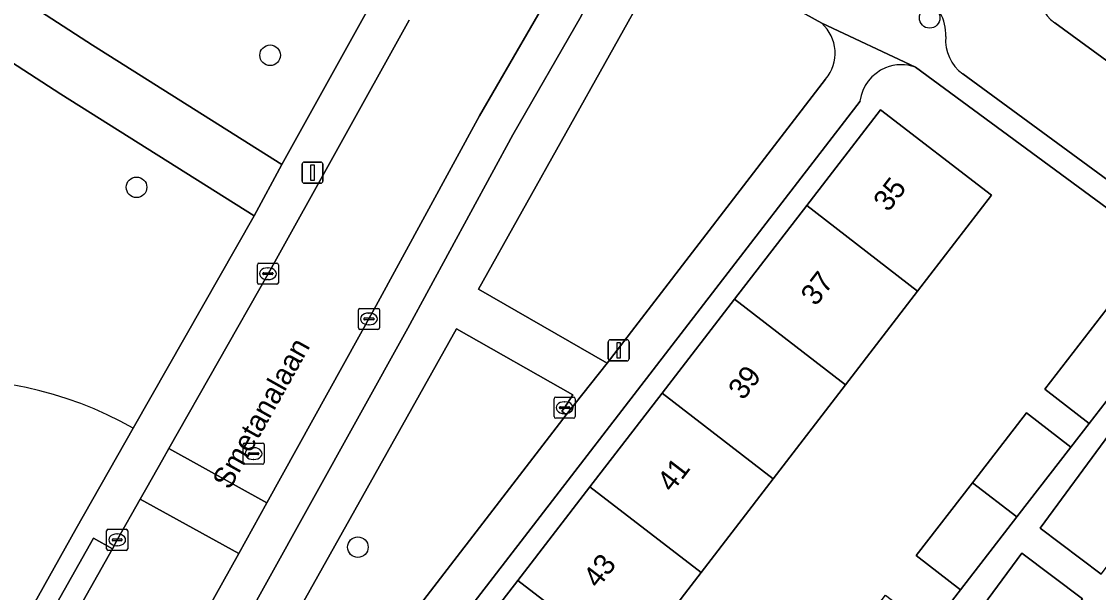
# Model space of a CAD drawing. Extents: x 159039 to 160102, y 381214 to 382524.
# Drawn here: x 159185.6 to 159236.7, y 381531.1 to 381558.2 of the extents above; entities that cross this region are included whole.
import ezdxf

# ---------------------------------------------------------------- set-up
doc = ezdxf.new("R2010")
doc.units = 0
for name, color, linetype in [('IMGEO_Boom', 7, 'Continuous'), ('IMGEO_Erf', 7, 'Continuous'), ('IMGEO_Groenvoorziening', 7, 'Continuous'), ('IMGEO_Kolk', 7, 'Continuous'), ('IMGEO_Lichtmast', 7, 'Continuous'), ('IMGEO_Openbare_ruimte_label', 7, 'Continuous'), ('IMGEO_Pand', 7, 'Continuous'), ('IMGEO_Pand_nummerreeks', 7, 'Continuous'), ('IMGEO_Parkeervlak_open', 7, 'Continuous'), ('IMGEO_Rijbaan_lokaal_open', 7, 'Continuous'), ('IMGEO_Rioolput', 7, 'Continuous'), ('IMGEO_Voetpad_gesloten', 7, 'Continuous'), ('IMGEO_Voetpad_open', 7, 'Continuous')]:
    doc.layers.add(name, color=color, linetype=linetype)

msp = doc.modelspace()

# ---------------------------------------------------------------- linework, layer by layer
at = {"layer": 'IMGEO_Boom'}
for centre in [(159228.709, 381558.376), (159197.38, 381556.6), (159191.035, 381550.329), (159201.55, 381533.234)]:
    msp.add_circle(centre, 0.489, dxfattribs=at)
at = {"layer": 'IMGEO_Erf'}
for points in [[(159241.577, 381546.081), (159228.043, 381556.036)], [(159225.401, 381554.424), (159192.033, 381511.095)], [(159205.711, 381527.204), (159209.143, 381531.656), (159212.574, 381536.106), (159216.005, 381540.557), (159219.439, 381545.011), (159222.869, 381549.461), (159226.375, 381554.008), (159231.642, 381549.948), (159228.14, 381545.397), (159224.713, 381540.944), (159221.284, 381536.488), (159217.857, 381532.034), (159214.429, 381527.58)], [(159212.926, 381513.239), (159215.038, 381511.61), (159215.669, 381512.427), (159216.508, 381513.514), (159214.396, 381515.142), (159216.994, 381518.504), (159220.431, 381522.952), (159222.542, 381521.324), (159223.24, 381522.227), (159221.129, 381523.855), (159223.869, 381527.4), (159226.617, 381530.956), (159228.727, 381529.33), (159229.415, 381530.221), (159230.179, 381531.21), (159228.069, 381532.836), (159230.742, 381536.295), (159233.31, 381539.618), (159235.418, 381537.992), (159236.286, 381539.116), (159234.178, 381540.742), (159237.678, 381545.272)], [(159188.162, 381534.124), (159190.876, 381538.892)], [(159173.453, 381507.955), (159176.296, 381513.115), (159179.604, 381518.88), (159180.292, 381520.169), (159180.696, 381520.785), (159188.162, 381534.124)]]:
    msp.add_lwpolyline(points, dxfattribs=at)
for centre, radius, start, end in [((159227.369, 381554.167), 1.985, 112.2943, 172.5509), ((159227.372, 381554.165), 1.988, 70.2827, 112.3668), ((159182.126, 381523.448), 17.751, 60.4649, 199.9506)]:
    msp.add_arc(centre, radius, start, end, dxfattribs=at)
at = {"layer": 'IMGEO_Groenvoorziening'}
for points in [[(159190.876, 381538.892), (159196.616, 381548.975), (159187.447, 381554.752), (159174.078, 381563.426), (159170.192, 381566.118)], [(159178.197, 381564.042), (159188.941, 381557.082), (159197.939, 381551.409), (159202.211, 381559.115)], [(159223.584, 381558.124), (159218.334, 381561.045)], [(159215.764, 381560.612), (159215.578, 381560.327), (159207.287, 381545.497), (159213.388, 381541.973), (159223.765, 381555.465)]]:
    msp.add_lwpolyline(points, dxfattribs=at)
for points in [[(159245.322, 381543.165), (159242.889, 381545.116), (159242.332, 381545.526), (159233.959, 381534.143), (159236.862, 381531.952)], [(159211.449, 381539.519), (159211.235, 381539.689), (159211.37, 381539.861), (159211.764, 381540.468), (159206.227, 381543.609), (159198.115, 381529.116), (159201.832, 381527.029)], [(159235.973, 381530.774), (159233.084, 381532.954), (159230.557, 381529.518), (159225.496, 381522.744), (159228.311, 381520.62), (159232.419, 381526.063)]]:
    msp.add_lwpolyline(points, close=True, dxfattribs=at)
for centre, radius, start, end in [((159222.303, 381556.701), 1.915, 319.7952, 47.9932), ((159182.126, 381523.448), 17.751, 60.4649, 199.9506)]:
    msp.add_arc(centre, radius, start, end, dxfattribs=at)
at = {"layer": 'IMGEO_Kolk'}
for p, q in [((159196.775, 381545.799), (159196.775, 381546.651)), ((159196.85, 381546.725), (159197.702, 381546.725)), ((159197.776, 381546.651), (159197.776, 381545.799)), ((159197.034, 381546.219), (159197.034, 381546.231)), ((159197.472, 381546.182), (159197.074, 381546.182)), ((159197.077, 381546.268), (159197.475, 381546.268)), ((159197.263, 381546.505), (159197.288, 381546.505)), ((159197.518, 381546.231), (159197.518, 381546.219)), ((159197.702, 381545.725), (159196.85, 381545.725)), ((159197.286, 381545.945), (159197.261, 381545.945)), ((159201.574, 381543.652), (159201.574, 381544.504)), ((159201.649, 381544.578), (159202.501, 381544.578)), ((159201.833, 381544.072), (159201.833, 381544.084)), ((159201.876, 381544.121), (159202.274, 381544.121)), ((159202.062, 381544.358), (159202.087, 381544.358)), ((159202.317, 381544.084), (159202.317, 381544.072)), ((159202.575, 381544.504), (159202.575, 381543.652)), ((159202.501, 381543.578), (159201.649, 381543.578)), ((159202.271, 381544.035), (159201.873, 381544.035)), ((159202.085, 381543.798), (159202.06, 381543.798)), ((159210.87, 381539.434), (159210.87, 381540.286)), ((159210.945, 381540.36), (159211.797, 381540.36)), ((159211.358, 381540.14), (159211.383, 381540.14)), ((159211.871, 381540.286), (159211.871, 381539.434)), ((159211.129, 381539.854), (159211.129, 381539.866)), ((159211.567, 381539.817), (159211.169, 381539.817)), ((159211.172, 381539.903), (159211.57, 381539.903)), ((159211.381, 381539.58), (159211.356, 381539.58)), ((159211.613, 381539.866), (159211.613, 381539.854)), ((159211.797, 381539.36), (159210.945, 381539.36)), ((159189.616, 381533.156), (159189.616, 381534.008)), ((159189.691, 381534.082), (159190.543, 381534.082)), ((159190.104, 381533.862), (159190.129, 381533.862)), ((159190.617, 381534.008), (159190.617, 381533.156)), ((159189.875, 381533.576), (159189.875, 381533.588)), ((159190.313, 381533.539), (159189.915, 381533.539)), ((159189.918, 381533.625), (159190.316, 381533.625)), ((159190.359, 381533.588), (159190.359, 381533.576)), ((159190.543, 381533.082), (159189.691, 381533.082)), ((159190.127, 381533.302), (159190.102, 381533.302))]:
    msp.add_line(p, q, dxfattribs=at)
for points in [[(159196.775, 381545.799), (159196.775, 381546.651)], [(159196.85, 381546.725), (159197.702, 381546.725)], [(159197.776, 381546.651), (159197.776, 381545.799)], [(159197.702, 381545.725), (159196.85, 381545.725)], [(159201.574, 381543.652), (159201.574, 381544.504)], [(159201.649, 381544.578), (159202.501, 381544.578)], [(159202.575, 381544.504), (159202.575, 381543.652)], [(159202.501, 381543.578), (159201.649, 381543.578)], [(159210.87, 381539.434), (159210.87, 381540.286)], [(159210.945, 381540.36), (159211.797, 381540.36)], [(159211.871, 381540.286), (159211.871, 381539.434)], [(159211.797, 381539.36), (159210.945, 381539.36)], [(159189.616, 381533.156), (159189.616, 381534.008)], [(159189.691, 381534.082), (159190.543, 381534.082)], [(159190.617, 381534.008), (159190.617, 381533.156)], [(159190.543, 381533.082), (159189.691, 381533.082)]]:
    msp.add_lwpolyline(points, dxfattribs=at)
for centre, radius, start, end in [((159196.852, 381546.649), 0.0765, 91.552, 178.448), ((159196.852, 381546.649), 0.0765, 91.552, 178.448), ((159197.7, 381546.649), 0.0765, 1.552, 88.448), ((159197.7, 381546.649), 0.0765, 1.552, 88.448), ((159197.074, 381546.228), 0.0403, 85.8775, 175.7526), ((159197.071, 381546.218), 0.0366, 178.938, 274.7102), ((159197.475, 381546.225), 0.043, 264.8664, 352.4533), ((159197.479, 381546.23), 0.0386, 1.7309, 96.639), ((159196.852, 381545.801), 0.0765, 181.552, 268.448), ((159196.852, 381545.801), 0.0765, 181.552, 268.448), ((159197.7, 381545.801), 0.0765, 271.552, 358.448), ((159197.7, 381545.801), 0.0765, 271.552, 358.448), ((159201.651, 381544.502), 0.0765, 91.552, 178.448), ((159201.651, 381544.502), 0.0765, 91.552, 178.448), ((159201.873, 381544.081), 0.0403, 85.8775, 175.7526), ((159202.278, 381544.083), 0.0386, 1.7309, 96.639), ((159202.499, 381544.502), 0.0765, 1.552, 88.448), ((159202.499, 381544.502), 0.0765, 1.552, 88.448), ((159201.651, 381543.654), 0.0765, 181.552, 268.448), ((159201.651, 381543.654), 0.0765, 181.552, 268.448), ((159201.87, 381544.071), 0.0366, 178.938, 274.7102), ((159202.274, 381544.078), 0.043, 264.8664, 352.4533), ((159202.499, 381543.654), 0.0765, 271.552, 358.448), ((159202.499, 381543.654), 0.0765, 271.552, 358.448), ((159210.947, 381540.284), 0.0765, 91.552, 178.448), ((159210.947, 381540.284), 0.0765, 91.552, 178.448), ((159211.795, 381540.284), 0.0765, 1.552, 88.448), ((159211.795, 381540.284), 0.0765, 1.552, 88.448), ((159211.169, 381539.863), 0.0403, 85.8775, 175.7526), ((159211.166, 381539.853), 0.0366, 178.938, 274.7102), ((159211.57, 381539.86), 0.043, 264.8664, 352.4533), ((159211.574, 381539.865), 0.0386, 1.7309, 96.639), ((159210.947, 381539.436), 0.0765, 181.552, 268.448), ((159210.947, 381539.436), 0.0765, 181.552, 268.448), ((159211.795, 381539.436), 0.0765, 271.552, 358.448), ((159211.795, 381539.436), 0.0765, 271.552, 358.448), ((159189.693, 381534.006), 0.0765, 91.552, 178.448), ((159189.693, 381534.006), 0.0765, 91.552, 178.448), ((159190.541, 381534.006), 0.0765, 1.552, 88.448), ((159190.541, 381534.006), 0.0765, 1.552, 88.448), ((159189.915, 381533.585), 0.0403, 85.8775, 175.7526), ((159189.912, 381533.575), 0.0366, 178.938, 274.7102), ((159190.316, 381533.582), 0.043, 264.8664, 352.4533), ((159190.32, 381533.587), 0.0386, 1.7309, 96.639), ((159189.693, 381533.158), 0.0765, 181.552, 268.448), ((159189.693, 381533.158), 0.0765, 181.552, 268.448), ((159190.541, 381533.158), 0.0765, 271.552, 358.448), ((159190.541, 381533.158), 0.0765, 271.552, 358.448)]:
    msp.add_arc(centre, radius, start, end, dxfattribs=at)
for centre, major_axis, ratio, start_param, end_param in [((159197.262, 381546.225), (-0.387, 0.002), 0.722429, 4.712389, 7.853982), ((159197.287, 381546.225), (-0.39, 0.002), 0.717154, 1.570796, 4.712389), ((159202.061, 381544.078), (-0.387, 0.002), 0.722429, 4.712389, 7.853982), ((159202.086, 381544.078), (-0.39, 0.002), 0.717154, 1.570796, 4.712389), ((159211.357, 381539.86), (-0.387, 0.002), 0.722429, 4.712389, 7.853982), ((159211.382, 381539.86), (-0.39, 0.002), 0.717154, 1.570796, 4.712389), ((159190.103, 381533.582), (-0.387, 0.002), 0.722429, 4.712389, 7.853982), ((159190.128, 381533.582), (-0.39, 0.002), 0.717154, 1.570796, 4.712389)]:
    msp.add_ellipse(centre, major_axis=major_axis, ratio=ratio, start_param=start_param, end_param=end_param, dxfattribs=at)
at = {"layer": 'IMGEO_Lichtmast'}
for p, q in [((159198.9, 381550.625), (159198.9, 381551.425)), ((159198.9, 381551.425), (159198.9, 381550.625)), ((159199, 381551.525), (159199.79, 381551.525)), ((159199.79, 381551.525), (159199, 381551.525)), ((159199.89, 381551.425), (159199.89, 381550.625)), ((159199.89, 381550.625), (159199.89, 381551.425)), ((159199.79, 381550.525), (159199, 381550.525)), ((159199, 381550.525), (159199.79, 381550.525)), ((159213.543, 381543.086), (159214.333, 381543.086)), ((159214.333, 381543.086), (159213.543, 381543.086)), ((159213.443, 381542.186), (159213.443, 381542.986)), ((159213.443, 381542.986), (159213.443, 381542.186)), ((159214.433, 381542.986), (159214.433, 381542.186)), ((159214.433, 381542.186), (159214.433, 381542.986)), ((159214.333, 381542.086), (159213.543, 381542.086)), ((159213.543, 381542.086), (159214.333, 381542.086))]:
    msp.add_line(p, q, dxfattribs=at)
for points in [[(159199.32, 381551.4), (159199.47, 381551.4), (159199.47, 381550.65), (159199.32, 381550.65), (159199.32, 381551.4)], [(159213.863, 381542.961), (159214.013, 381542.961), (159214.013, 381542.211), (159213.863, 381542.211), (159213.863, 381542.961)]]:
    msp.add_lwpolyline(points, dxfattribs=at)
for centre, start, end in [((159199, 381551.425), 90, 180), ((159199, 381551.425), 90, 180), ((159199.79, 381551.425), 0, 90), ((159199.79, 381551.425), 360, 90), ((159199, 381550.625), 180, 270), ((159199, 381550.625), 180, 270), ((159199.79, 381550.625), 270, 0), ((159199.79, 381550.625), 270, 0), ((159213.543, 381542.986), 90, 180), ((159213.543, 381542.986), 90, 180), ((159214.333, 381542.986), 0, 90), ((159214.333, 381542.986), 360, 90), ((159213.543, 381542.186), 180, 270), ((159213.543, 381542.186), 180, 270), ((159214.333, 381542.186), 270, 0), ((159214.333, 381542.186), 270, 0)]:
    msp.add_arc(centre, 0.1, start, end, dxfattribs=at)
at = {"layer": 'IMGEO_Pand'}
for points in [[(159222.869, 381549.461), (159228.14, 381545.397), (159231.642, 381549.948), (159226.375, 381554.008)], [(159219.439, 381545.011), (159224.713, 381540.944), (159228.14, 381545.397), (159222.869, 381549.461)], [(159234.178, 381540.742), (159236.286, 381539.116), (159239.784, 381543.644), (159237.678, 381545.272)], [(159219.439, 381545.011), (159216.005, 381540.557), (159221.284, 381536.488), (159224.713, 381540.944)], [(159221.284, 381536.488), (159216.005, 381540.557), (159212.574, 381536.106), (159217.857, 381532.034)], [(159235.418, 381537.992), (159233.31, 381539.618), (159230.742, 381536.295), (159232.851, 381534.669)], [(159217.857, 381532.034), (159212.574, 381536.106), (159209.143, 381531.656), (159214.429, 381527.58)], [(159232.851, 381534.669), (159230.742, 381536.295), (159228.069, 381532.836), (159230.179, 381531.21)], [(159211.001, 381523.125), (159214.429, 381527.58), (159209.143, 381531.656), (159205.711, 381527.204)]]:
    msp.add_lwpolyline(points, close=True, dxfattribs=at)
at = {"layer": 'IMGEO_Parkeervlak_open'}
for points in [[(159210.549, 381559.319), (159207.32, 381553.722), (159202.327, 381544.533), (159197.222, 381535.339), (159195.889, 381532.938), (159193.161, 381528.024), (159184.97, 381513.668), (159182.408, 381509.281)], [(159185.268, 381510.556), (159186.552, 381512.755), (159194.753, 381527.128), (159203.917, 381543.633), (159208.914, 381552.829), (159212.162, 381558.46), (159212.41, 381558.977)]]:
    msp.add_lwpolyline(points, dxfattribs=at)
at = {"layer": 'IMGEO_Rijbaan_lokaal_open'}
for points in [[(159203.987, 381558.272), (159197.281, 381546.224), (159192.572, 381537.926), (159197.222, 381535.339), (159202.327, 381544.533), (159207.32, 381553.722), (159210.549, 381559.319)], [(159259.958, 381538.894), (159258.426, 381540.166), (159254.906, 381542.939), (159249.86, 381546.875), (159244.049, 381551.279), (159239.205, 381554.857), (159237.705, 381555.91), (159234.652, 381558.135)], [(159230.284, 381555.722), (159238.362, 381549.804), (159239.339, 381549.072), (159242.969, 381546.354), (159248.2, 381542.427), (159256.706, 381535.766), (159269.617, 381525.152), (159272.501, 381522.717)], [(159178.373, 381502.132), (159179.901, 381504.839), (159181.449, 381507.583), (159182.408, 381509.281), (159184.97, 381513.668), (159193.161, 381528.024), (159195.889, 381532.938), (159191.214, 381535.521), (159190.114, 381533.578), (159189.893, 381533.157), (159186.615, 381527.344), (159181.803, 381518.679), (159181.307, 381517.904), (159178.059, 381512.136), (159174.495, 381505.831), (159171.178, 381500)]]:
    msp.add_lwpolyline(points, dxfattribs=at)
msp.add_lwpolyline([(159191.214, 381535.521), (159195.889, 381532.938), (159197.222, 381535.339), (159192.572, 381537.926), (159192.27, 381537.381), (159191.522, 381536.074)], close=True, dxfattribs=at)
for centre, radius, start, end in [((159227.354, 381557.591), 2.121, 357.1773, 60.8972), ((159235.739, 381559.656), 1.87, 173.2047, 234.4331), ((159231.423, 381557.314), 1.957, 174.928, 234.4286)]:
    msp.add_arc(centre, radius, start, end, dxfattribs=at)
at = {"layer": 'IMGEO_Rioolput'}
for p, q in [((159196.097, 381537.252), (159196.097, 381538.104)), ((159196.172, 381538.178), (159197.024, 381538.178)), ((159196.585, 381537.958), (159196.61, 381537.958)), ((159197.098, 381538.104), (159197.098, 381537.252)), ((159196.356, 381537.672), (159196.356, 381537.684)), ((159196.794, 381537.635), (159196.396, 381537.635)), ((159196.399, 381537.721), (159196.797, 381537.721)), ((159196.84, 381537.684), (159196.84, 381537.672)), ((159197.024, 381537.178), (159196.172, 381537.178)), ((159196.608, 381537.398), (159196.583, 381537.398))]:
    msp.add_line(p, q, dxfattribs=at)
for points in [[(159196.097, 381537.252), (159196.097, 381538.104)], [(159196.172, 381538.178), (159197.024, 381538.178)], [(159197.098, 381538.104), (159197.098, 381537.252)], [(159197.024, 381537.178), (159196.172, 381537.178)]]:
    msp.add_lwpolyline(points, dxfattribs=at)
for centre, radius, start, end in [((159196.174, 381538.102), 0.0765, 91.552, 178.448), ((159196.174, 381538.102), 0.0765, 91.552, 178.448), ((159197.022, 381538.102), 0.0765, 1.552, 88.448), ((159197.022, 381538.102), 0.0765, 1.552, 88.448), ((159196.396, 381537.681), 0.0403, 85.8775, 175.7526), ((159196.393, 381537.671), 0.0366, 178.938, 274.7102), ((159196.797, 381537.678), 0.043, 264.8664, 352.4533), ((159196.801, 381537.683), 0.0386, 1.7309, 96.639), ((159196.174, 381537.254), 0.0765, 181.552, 268.448), ((159196.174, 381537.254), 0.0765, 181.552, 268.448), ((159197.022, 381537.254), 0.0765, 271.552, 358.448), ((159197.022, 381537.254), 0.0765, 271.552, 358.448)]:
    msp.add_arc(centre, radius, start, end, dxfattribs=at)
for centre, major_axis, ratio, start_param, end_param in [((159196.584, 381537.678), (-0.387, 0.002), 0.722429, 4.712389, 7.853982), ((159196.609, 381537.678), (-0.39, 0.002), 0.717154, 1.570796, 4.712389)]:
    msp.add_ellipse(centre, major_axis=major_axis, ratio=ratio, start_param=start_param, end_param=end_param, dxfattribs=at)
at = {"layer": 'IMGEO_Voetpad_gesloten'}
msp.add_lwpolyline([(159170.192, 381566.118), (159174.078, 381563.426), (159187.447, 381554.752), (159196.616, 381548.975), (159197.939, 381551.409), (159188.941, 381557.082), (159178.197, 381564.042), (159173.956, 381566.79), (159169.761, 381569.755)], dxfattribs=at)
at = {"layer": 'IMGEO_Voetpad_open'}
for points in [[(159189.668, 381514.114), (159197.07, 381527.304), (159200.197, 381525.522), (159199.686, 381524.729), (159199.555, 381524.522), (159199.8, 381524.351), (159201.832, 381527.029), (159198.115, 381529.116), (159206.227, 381543.609), (159211.764, 381540.468), (159211.37, 381539.861), (159211.235, 381539.689), (159211.449, 381539.519), (159213.388, 381541.973), (159207.287, 381545.497), (159215.578, 381560.327), (159215.764, 381560.612), (159219.15, 381565.78), (159220.263, 381570.498)], [(159218.334, 381561.045), (159223.584, 381558.124), (159228.043, 381556.036), (159241.577, 381546.081), (159242.332, 381545.526), (159242.889, 381545.116), (159245.322, 381543.165), (159246.942, 381541.865), (159268.86, 381524.286), (159271.223, 381522.405), (159291.411, 381504.397)], [(159202.211, 381559.115), (159197.939, 381551.409), (159196.616, 381548.975), (159190.876, 381538.892), (159188.162, 381534.124), (159180.696, 381520.785), (159180.292, 381520.169), (159179.604, 381518.88), (159176.296, 381513.115), (159173.453, 381507.955), (159172.813, 381506.792), (159171.954, 381505.356), (159168.747, 381500)], [(159212.41, 381558.977), (159212.162, 381558.46), (159208.914, 381552.829), (159203.917, 381543.633), (159194.753, 381527.128), (159186.552, 381512.755), (159185.268, 381510.556)], [(159191.522, 381536.074), (159192.27, 381537.381), (159192.572, 381537.926), (159197.281, 381546.224), (159203.987, 381558.272)], [(159228.043, 381556.036), (159223.584, 381558.124)], [(159234.652, 381558.135), (159237.705, 381555.91)], [(159223.765, 381555.465), (159213.388, 381541.973), (159211.449, 381539.519), (159201.832, 381527.029), (159199.8, 381524.351), (159191.162, 381513.114)], [(159272.501, 381522.717), (159269.617, 381525.152), (159256.706, 381535.766), (159248.2, 381542.427), (159242.969, 381546.354), (159239.339, 381549.072), (159238.362, 381549.804), (159230.284, 381555.722)], [(159189.786, 381512.882), (159192.033, 381511.095), (159225.401, 381554.424)], [(159236.862, 381531.952), (159233.959, 381534.143), (159242.332, 381545.526)], [(159239.784, 381543.644), (159236.286, 381539.116), (159235.418, 381537.992), (159232.851, 381534.669), (159230.179, 381531.21), (159229.415, 381530.221), (159228.727, 381529.33), (159225.979, 381525.774), (159223.24, 381522.227), (159222.542, 381521.324), (159219.106, 381516.876), (159216.508, 381513.514), (159215.669, 381512.427), (159215.038, 381511.61), (159212.234, 381507.981), (159209.615, 381504.59), (159208.797, 381503.531)], [(159142.37, 381448.941), (159146.11, 381455.538), (159151.125, 381464.42), (159154.371, 381470.177), (159154.48, 381470.371), (159155.72, 381472.568), (159158.808, 381478.041), (159162.975, 381485.583), (159169.891, 381497.722), (159171.178, 381500), (159174.495, 381505.831), (159178.059, 381512.136), (159181.307, 381517.904), (159181.803, 381518.679), (159186.615, 381527.344), (159185.709, 381527.855), (159188.987, 381533.668), (159189.893, 381533.157), (159190.114, 381533.578), (159191.214, 381535.521), (159191.522, 381536.074)]]:
    msp.add_lwpolyline(points, dxfattribs=at)
for points in [[(159189.893, 381533.157), (159188.987, 381533.668), (159185.709, 381527.855), (159186.615, 381527.344)], [(159232.419, 381526.063), (159228.311, 381520.62), (159225.496, 381522.744), (159230.557, 381529.518), (159233.084, 381532.954), (159235.973, 381530.774)]]:
    msp.add_lwpolyline(points, close=True, dxfattribs=at)
for centre, radius, start, end in [((159227.354, 381557.591), 2.121, 357.1773, 60.8972), ((159235.739, 381559.656), 1.87, 173.2047, 234.4331), ((159222.303, 381556.701), 1.915, 319.7952, 47.9932), ((159231.423, 381557.314), 1.957, 174.928, 234.4286), ((159227.369, 381554.167), 1.985, 112.2943, 172.5509), ((159227.372, 381554.165), 1.988, 70.2827, 112.3668)]:
    msp.add_arc(centre, radius, start, end, dxfattribs=at)

# ---------------------------------------------------------------- texts
at = {"layer": 'IMGEO_Openbare_ruimte_label'}
msp.add_text('Smetanalaan', height=1, rotation=60.7172, dxfattribs=at).set_placement((159195.456, 381535.919))
at = {"layer": 'IMGEO_Pand_nummerreeks'}
for s, p in [('35', (159226.745, 381549.115)), ('37', (159223.299, 381544.644)), ('39', (159219.852, 381540.174)), ('41', (159216.475, 381535.793)), ('43', (159212.959, 381531.233))]:
    msp.add_text(s, height=1, rotation=52.3705, dxfattribs=at).set_placement(p)

doc.saveas('drawing.dxf')
